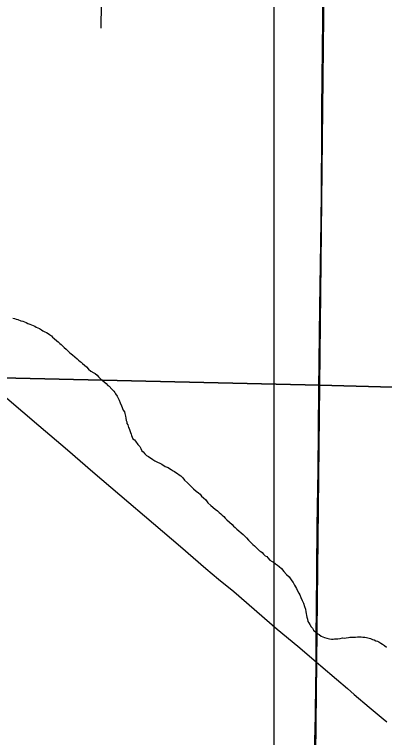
# Model space of a CAD drawing. Extents: x 0 to 68, y 0 to 52.9.
# Drawn here: x 45.217 to 45.941, y 39.851 to 41.267 of the extents above; entities that cross this region are included whole.
import ezdxf

# ---------------------------------------------------------------- set-up
doc = ezdxf.new("R2010")
doc.units = 0
for name, color, linetype in [('Default', 7, 'Continuous'), ('GM_X_County_Road', 7, 'Continuous'), ('GM_X_Minor_River', 7, 'Continuous'), ('GM_X_State_Route', 7, 'Continuous')]:
    doc.layers.add(name, color=color, linetype=linetype)

msp = doc.modelspace()

# ---------------------------------------------------------------- linework, layer by layer
at = {"layer": 'Default'}
msp.add_line((45.7251, 32.7683), (45.7251, 42.0083), dxfattribs=at)
for points in [[(44.4833, 41.8951), (45.8284, 41.8633), (45.8139, 40.5412), (44.4829, 40.5718)], [(45.8284, 41.8633), (47.1673, 41.8246), (47.1543, 40.5045), (45.8139, 40.5412)], [(44.4829, 40.5718), (45.8139, 40.5412), (45.7998, 39.2161), (44.4735, 39.2501)], [(45.8139, 40.5412), (47.1543, 40.5045), (47.1278, 39.183), (45.7998, 39.2161)]]:
    msp.add_lwpolyline(points, close=True, dxfattribs=at)
msp.add_lwpolyline([(45.3868, 41.2399), (45.3869, 41.2545), (45.3872, 41.2726), (45.3876, 41.2906), (45.3879, 41.3127)], dxfattribs=at)
at = {"layer": 'GM_X_County_Road'}
for points in [[(45.8076, 39.9995), (45.8076, 40.0534), (45.808, 40.0985), (45.8097, 40.2625), (45.8098, 40.3035), (45.8112, 40.3732), (45.8126, 40.5331), (45.8144, 40.6931), (45.817, 40.8612), (45.8178, 40.9186), (45.8185, 41.0334), (45.8185, 41.0826), (45.8218, 41.3737)], [(45.7891, 38.4502), (45.7916, 38.68), (45.7922, 38.7416), (45.793, 38.8029), (45.794, 38.893), (45.7952, 39.0408), (45.7965, 39.1639), (45.7976, 39.2582), (45.8, 39.3936), (45.801, 39.5085), (45.8021, 39.6809), (45.8026, 39.726), (45.8039, 39.8081), (45.8055, 39.8656), (45.806, 39.8984), (45.8067, 39.9558), (45.8073, 39.9845), (45.8076, 39.9995)]]:
    msp.add_lwpolyline(points, dxfattribs=at)
at = {"layer": 'GM_X_Minor_River'}
for points in [[(45.2135, 40.6724), (45.217, 40.6714), (45.22, 40.6703), (45.2235, 40.6693), (45.2295, 40.6672), (45.233, 40.6662), (45.2366, 40.6651), (45.2396, 40.6636), (45.2431, 40.662), (45.2471, 40.6604), (45.2501, 40.6594), (45.2566, 40.6563), (45.2596, 40.6548), (45.2626, 40.6532), (45.2661, 40.6517), (45.2696, 40.6496), (45.2726, 40.6476), (45.2761, 40.6455), (45.2796, 40.6439), (45.2826, 40.6419), (45.2856, 40.6404)], [(45.2856, 40.6404), (45.2891, 40.6378), (45.2911, 40.6353), (45.2945, 40.6322), (45.3, 40.6281), (45.3025, 40.6256), (45.3055, 40.6225), (45.3085, 40.6205), (45.311, 40.6179), (45.3145, 40.6149), (45.318, 40.6118), (45.3214, 40.6082), (45.3249, 40.6052), (45.3279, 40.6026), (45.3304, 40.6006), (45.3349, 40.5965), (45.3394, 40.5924), (45.3424, 40.5899), (45.3453, 40.5873), (45.3478, 40.5858), (45.3503, 40.5833), (45.3538, 40.5802), (45.3578, 40.5766), (45.3618, 40.5726), (45.3663, 40.5685), (45.3723, 40.5654), (45.3748, 40.5638), (45.3787, 40.5603), (45.3817, 40.5572), (45.3852, 40.5537), (45.3892, 40.5501), (45.3927, 40.5475), (45.3962, 40.5445), (45.3996, 40.5404), (45.4021, 40.5389), (45.4076, 40.5333), (45.4111, 40.5292), (45.4136, 40.5267), (45.415, 40.5241), (45.418, 40.5196), (45.42, 40.5155), (45.4219, 40.5115), (45.4239, 40.5064), (45.4263, 40.5004), (45.4298, 40.4923), (45.4322, 40.4888), (45.4327, 40.4857), (45.4337, 40.4827), (45.4341, 40.4802), (45.4351, 40.4762), (45.4355, 40.4721), (45.437, 40.4691), (45.437, 40.4661), (45.439, 40.4631), (45.4404, 40.4585), (45.4414, 40.456), (45.4428, 40.4525), (45.4438, 40.4484), (45.4453, 40.4454), (45.4462, 40.4424), (45.4472, 40.4393), (45.4487, 40.4358), (45.4517, 40.4343), (45.4537, 40.4312), (45.4581, 40.4251), (45.4626, 40.4211), (45.4641, 40.417), (45.4665, 40.4125), (45.469, 40.4104), (45.472, 40.4064), (45.4755, 40.4033), (45.479, 40.4013), (45.482, 40.3992), (45.485, 40.3977), (45.488, 40.3956), (45.492, 40.3931), (45.497, 40.3905), (45.5015, 40.3884), (45.5055, 40.3863), (45.512, 40.3817), (45.5175, 40.3797), (45.5205, 40.3781), (45.5235, 40.3761), (45.5275, 40.3735), (45.5305, 40.372), (45.533, 40.3704), (45.536, 40.3684), (45.5394, 40.3658), (45.5429, 40.3633), (45.5464, 40.3597), (45.5499, 40.3551), (45.5554, 40.35), (45.5618, 40.3439), (45.5673, 40.3383), (45.5728, 40.3337), (45.5773, 40.3302), (45.5803, 40.3276), (45.5832, 40.3241), (45.5872, 40.3205), (45.5912, 40.3164), (45.5957, 40.3108)], [(45.5957, 40.3108), (45.6016, 40.3052), (45.6101, 40.2986), (45.6141, 40.295), (45.6176, 40.292), (45.6211, 40.2889), (45.6235, 40.2864), (45.6265, 40.2838), (45.6295, 40.2808), (45.6325, 40.2777), (45.643, 40.2685), (45.6454, 40.265), (45.6489, 40.2624), (45.6519, 40.2594), (45.6564, 40.2558), (45.6609, 40.2522), (45.6644, 40.2487), (45.6678, 40.2456), (45.6713, 40.242), (45.6748, 40.2375), (45.6793, 40.2329), (45.6832, 40.2293), (45.6867, 40.2263), (45.6907, 40.2227), (45.6942, 40.2196), (45.6967, 40.2171), (45.6992, 40.2156), (45.7017, 40.2135), (45.7042, 40.2105), (45.7076, 40.2069), (45.7106, 40.2054), (45.7131, 40.2028), (45.7171, 40.1982), (45.7216, 40.1962), (45.7241, 40.1946), (45.7281, 40.1916), (45.7316, 40.189), (45.7351, 40.186), (45.7396, 40.1819), (45.744, 40.1763), (45.7495, 40.1702), (45.7545, 40.1656), (45.7574, 40.1621), (45.7599, 40.158), (45.7624, 40.1545), (45.7648, 40.1499), (45.7673, 40.1464), (45.7688, 40.1428), (45.7712, 40.1383), (45.7737, 40.1342), (45.7752, 40.1307), (45.7776, 40.1256), (45.7801, 40.1196), (45.7825, 40.1145), (45.7844, 40.108), (45.7864, 40.1024), (45.7873, 40.0974), (45.7892, 40.0868), (45.7902, 40.0828), (45.7911, 40.0787), (45.7931, 40.0757), (45.7951, 40.0727), (45.798, 40.0681), (45.8, 40.0656), (45.8025, 40.0615), (45.8075, 40.0569), (45.811, 40.0544), (45.8135, 40.0528), (45.8175, 40.0498), (45.8205, 40.0487), (45.824, 40.0472), (45.8285, 40.0456), (45.8335, 40.0445), (45.8375, 40.044), (45.841, 40.0439), (45.8436, 40.0444), (45.8466, 40.0444), (45.8496, 40.0448), (45.8542, 40.0453), (45.8592, 40.0462), (45.8637, 40.0461), (45.8663, 40.0466), (45.8708, 40.0471), (45.8733, 40.0475), (45.8773, 40.048), (45.8814, 40.0479), (45.8844, 40.0479), (45.8884, 40.0483), (45.8925, 40.0483), (45.8955, 40.0482), (45.899, 40.0477), (45.903, 40.0476), (45.906, 40.0471), (45.9136, 40.045), (45.9176, 40.0434), (45.9211, 40.0424), (45.9246, 40.0408), (45.9276, 40.0398), (45.9301, 40.0388), (45.9341, 40.0362), (45.9371, 40.0341)], [(45.9371, 40.0341), (45.9411, 40.0316), (45.9451, 40.0285)]]:
    msp.add_lwpolyline(points, dxfattribs=at)
at = {"layer": 'GM_X_State_Route'}
for points in [[(45.1884, 40.5278), (45.2022, 40.5153), (45.2334, 40.4887), (45.2643, 40.4618), (45.3207, 40.4143), (45.3704, 40.3715), (45.5419, 40.2251), (45.5917, 40.1825), (45.6166, 40.1612), (45.6464, 40.137), (45.7309, 40.0634), (45.7719, 40.03), (45.8076, 39.9995), (45.8167, 39.9918)], [(45.8167, 39.9918), (45.8472, 39.9658), (45.8691, 39.9472), (45.8822, 39.9358), (45.9113, 39.911), (45.9389, 39.8882), (45.9456, 39.8821)]]:
    msp.add_lwpolyline(points, dxfattribs=at)

doc.saveas('drawing.dxf')
